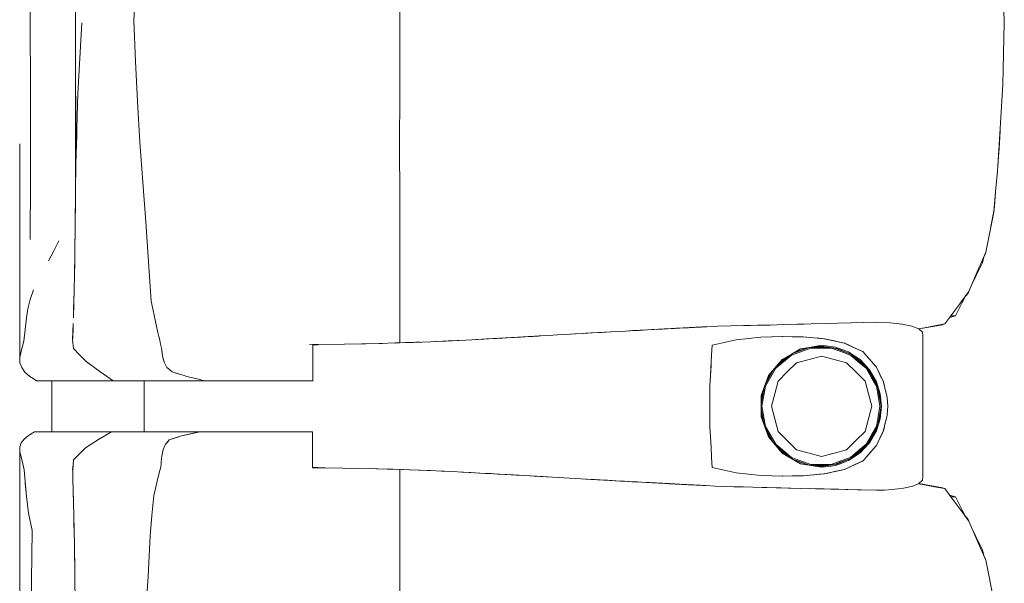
# Model space of a CAD drawing. Header units: millimetres. Extents: x -261 to 187, y -214 to 106.
# Tile 755 of 1056: x -204.843 to -204.071, y 9.081 to 9.523. Entities that reach past the tile are written whole.
import ezdxf

# ---------------------------------------------------------------- set-up
doc = ezdxf.new("R2010")
doc.units = ezdxf.units.MM
doc.header["$LTSCALE"] = 0.005
doc.header["$MEASUREMENT"] = 0
doc.layers.add('IFC-Elemento de mobília-Contorno', color=9, linetype='Continuous', lineweight=5)
doc.layers.add('IFC-Laje-Contorno', color=9, linetype='Continuous', lineweight=5)

msp = doc.modelspace()

# ---------------------------------------------------------------- linework, layer by layer
at = {"layer": 'IFC-Elemento de mobília-Contorno', "lineweight": 5}
for p, q in [((-204.79909, 9.38292), (-204.79909, 9.64403)), ((-204.07227, 9.56855), (-204.071, 9.5202)), ((-204.75337, 9.52186), (-204.75157, 9.55533)), ((-204.83452, 9.53845), (-204.83432, 9.45031)), ((-204.54496, 9.53842), (-204.54495, 9.50634)), ((-204.79565, 9.49238), (-204.79417, 9.52003)), ((-204.75337, 9.52186), (-204.752, 9.49001)), ((-204.07227, 9.47185), (-204.071, 9.5202)), ((-204.54495, 9.46887), (-204.54495, 9.50634)), ((-204.79712, 9.46473), (-204.79565, 9.49238)), ((-204.752, 9.49001), (-204.75057, 9.45849)), ((-204.07415, 9.43731), (-204.07227, 9.47185)), ((-204.79795, 9.43722), (-204.79712, 9.46473)), ((-204.54499, 9.41979), (-204.54495, 9.46887)), ((-204.79878, 9.40971), (-204.79878, 9.46257)), ((-204.75057, 9.45849), (-204.74859, 9.42662)), ((-204.83432, 9.45031), (-204.8343, 9.39704)), ((-204.79878, 9.40971), (-204.7981, 9.43243)), ((-204.7981, 9.43243), (-204.79795, 9.43722)), ((-204.07522, 9.42056), (-204.07415, 9.43731)), ((-204.07509, 9.42168), (-204.07415, 9.43731)), ((-204.07509, 9.42168), (-204.07428, 9.43512)), ((-204.07428, 9.43512), (-204.07422, 9.43612)), ((-204.84281, 9.42534), (-204.84273, 9.25772)), ((-204.74859, 9.42662), (-204.7464, 9.3951)), ((-204.54499, 9.41979), (-204.54495, 9.38777)), ((-204.07629, 9.4038), (-204.07522, 9.42056)), ((-204.07626, 9.40422), (-204.07533, 9.41868)), ((-204.07537, 9.41828), (-204.07509, 9.42168)), ((-204.79903, 9.38824), (-204.79878, 9.40971)), ((-204.07781, 9.38774), (-204.07629, 9.4038)), ((-204.07627, 9.4041), (-204.07626, 9.40422)), ((-204.07627, 9.4041), (-204.07626, 9.40422)), ((-204.07627, 9.4041), (-204.07626, 9.40422)), ((-204.83472, 9.35024), (-204.8343, 9.39704)), ((-204.7464, 9.3951), (-204.74399, 9.3642)), ((-204.79909, 9.38303), (-204.79903, 9.38824)), ((-204.54496, 9.35331), (-204.54495, 9.38777)), ((-204.07934, 9.37167), (-204.07781, 9.38774)), ((-204.07874, 9.37653), (-204.07781, 9.38774)), ((-204.79929, 9.36685), (-204.79909, 9.38292)), ((-204.7993, 9.3662), (-204.79918, 9.37599)), ((-204.08245, 9.35598), (-204.07934, 9.37167)), ((-204.08103, 9.3631), (-204.07942, 9.37108)), ((-204.07942, 9.37108), (-204.07935, 9.37161)), ((-204.07934, 9.37167), (-204.07874, 9.37653)), ((-204.79942, 9.3566), (-204.79929, 9.36685)), ((-204.79939, 9.35918), (-204.7993, 9.3662)), ((-204.74399, 9.3642), (-204.74173, 9.3327)), ((-204.08152, 9.36064), (-204.08103, 9.3631)), ((-204.08151, 9.36074), (-204.08103, 9.3631)), ((-204.79957, 9.34479), (-204.79942, 9.3566)), ((-204.79956, 9.34508), (-204.79944, 9.35503)), ((-204.084, 9.34814), (-204.08245, 9.35598)), ((-204.81613, 9.3414), (-204.81214, 9.34926)), ((-204.54496, 9.35331), (-204.54495, 9.3114)), ((-204.08556, 9.3403), (-204.084, 9.34814)), ((-204.82012, 9.33354), (-204.81613, 9.3414)), ((-204.79973, 9.33299), (-204.79957, 9.34479)), ((-204.79964, 9.33986), (-204.79956, 9.34508)), ((-204.08887, 9.3326), (-204.08556, 9.3403)), ((-204.08728, 9.33593), (-204.08586, 9.33918)), ((-204.08586, 9.33918), (-204.0857, 9.33996)), ((-204.79991, 9.32208), (-204.79973, 9.33299)), ((-204.74173, 9.3327), (-204.7408, 9.31738)), ((-204.09218, 9.3249), (-204.08887, 9.3326)), ((-204.09074, 9.32684), (-204.08811, 9.33202)), ((-204.08811, 9.33202), (-204.08714, 9.33661)), ((-204.79996, 9.31882), (-204.79986, 9.32421)), ((-204.79986, 9.32421), (-204.79977, 9.33043)), ((-204.09879, 9.30952), (-204.09218, 9.3249)), ((-204.09548, 9.31721), (-204.09218, 9.3249)), ((-204.09338, 9.32166), (-204.09074, 9.32684)), ((-204.80009, 9.31116), (-204.79991, 9.32208)), ((-204.7408, 9.31738), (-204.73986, 9.30205)), ((-204.09564, 9.31685), (-204.09338, 9.32166)), ((-204.09547, 9.31724), (-204.09338, 9.32166)), ((-204.83449, 9.30329), (-204.83199, 9.31078)), ((-204.80039, 9.30002), (-204.80009, 9.31116)), ((-204.80026, 9.30352), (-204.80016, 9.30853)), ((-204.54495, 9.26932), (-204.54495, 9.3114)), ((-204.1059, 9.30001), (-204.09879, 9.30952)), ((-204.10144, 9.30581), (-204.09939, 9.30836)), ((-204.09939, 9.30836), (-204.09901, 9.30923)), ((-204.83636, 9.29597), (-204.83449, 9.30329)), ((-204.80054, 9.29483), (-204.80026, 9.30352)), ((-204.73986, 9.30205), (-204.73853, 9.29589)), ((-204.10656, 9.29574), (-204.10393, 9.30092)), ((-204.1059, 9.30001), (-204.10353, 9.30318)), ((-204.10393, 9.30092), (-204.10118, 9.30633)), ((-204.10393, 9.30092), (-204.10118, 9.30633)), ((-204.10393, 9.30092), (-204.10129, 9.3061)), ((-204.10354, 9.30317), (-204.10353, 9.30318)), ((-204.10129, 9.3061), (-204.10117, 9.30633)), ((-204.83754, 9.28886), (-204.83636, 9.29597)), ((-204.8007, 9.28887), (-204.80039, 9.30002)), ((-204.73853, 9.29589), (-204.7372, 9.28972)), ((-204.11301, 9.29051), (-204.10827, 9.29684)), ((-204.1092, 9.29056), (-204.10656, 9.29574)), ((-204.10827, 9.29684), (-204.1059, 9.30001)), ((-204.83857, 9.27977), (-204.83754, 9.28886)), ((-204.7372, 9.28972), (-204.73453, 9.27739)), ((-204.20159, 9.28472), (-204.17122, 9.2854)), ((-204.19146, 9.28495), (-204.17122, 9.2854)), ((-204.19146, 9.28495), (-204.18134, 9.28518)), ((-204.18134, 9.28518), (-204.17122, 9.2854)), ((-204.17122, 9.2854), (-204.1604, 9.28504)), ((-204.11775, 9.28417), (-204.11301, 9.29051)), ((-204.11398, 9.28921), (-204.1092, 9.29056)), ((-204.11301, 9.29051), (-204.1092, 9.29056)), ((-204.8396, 9.27067), (-204.83857, 9.27977)), ((-204.80131, 9.27165), (-204.80109, 9.27813)), ((-204.8013, 9.27289), (-204.801, 9.28088)), ((-204.80109, 9.27813), (-204.80087, 9.28461)), ((-204.801, 9.28088), (-204.80094, 9.2824)), ((-204.73453, 9.27739), (-204.7338, 9.27435)), ((-204.39492, 9.27705), (-204.38678, 9.27751)), ((-204.3942, 9.27709), (-204.38422, 9.27765)), ((-204.3942, 9.27709), (-204.38755, 9.27747)), ((-204.38755, 9.27747), (-204.38422, 9.27765)), ((-204.38678, 9.27751), (-204.38006, 9.27788)), ((-204.38678, 9.27751), (-204.38422, 9.27765)), ((-204.38678, 9.27751), (-204.38498, 9.27761)), ((-204.38422, 9.27765), (-204.37424, 9.27821)), ((-204.37424, 9.27821), (-204.36759, 9.27858)), ((-204.36759, 9.27858), (-204.3642, 9.27877)), ((-204.36515, 9.27871), (-204.36439, 9.27876)), ((-204.36439, 9.27876), (-204.36236, 9.27887)), ((-204.3642, 9.27877), (-204.36082, 9.27895)), ((-204.3642, 9.27877), (-204.36236, 9.27887)), ((-204.36236, 9.27887), (-204.36028, 9.27898)), ((-204.36082, 9.27895), (-204.3405, 9.28005)), ((-204.36082, 9.27895), (-204.35066, 9.2795)), ((-204.36082, 9.27895), (-204.35235, 9.27941)), ((-204.36082, 9.27895), (-204.35743, 9.27913)), ((-204.36028, 9.27898), (-204.35822, 9.27909)), ((-204.35743, 9.27913), (-204.35235, 9.27941)), ((-204.35743, 9.27913), (-204.35404, 9.27932)), ((-204.35743, 9.27913), (-204.35574, 9.27923)), ((-204.35574, 9.27923), (-204.35404, 9.27932)), ((-204.35574, 9.27923), (-204.35444, 9.2793)), ((-204.35404, 9.27932), (-204.35235, 9.27941)), ((-204.35066, 9.2795), (-204.3405, 9.28005)), ((-204.35066, 9.2795), (-204.34727, 9.27969)), ((-204.34727, 9.27969), (-204.3405, 9.28005)), ((-204.34389, 9.27987), (-204.3405, 9.28005)), ((-204.34389, 9.27987), (-204.34219, 9.27996)), ((-204.34219, 9.27996), (-204.3405, 9.28005)), ((-204.3405, 9.28005), (-204.32268, 9.281)), ((-204.3405, 9.28005), (-204.33762, 9.2802)), ((-204.3405, 9.28005), (-204.33913, 9.28013)), ((-204.33913, 9.28013), (-204.33776, 9.2802)), ((-204.33913, 9.28013), (-204.33886, 9.28014)), ((-204.33776, 9.2802), (-204.33502, 9.28034)), ((-204.33238, 9.28048), (-204.33229, 9.28049)), ((-204.33227, 9.28049), (-204.32953, 9.28063)), ((-204.33227, 9.28049), (-204.3309, 9.28056)), ((-204.3309, 9.28056), (-204.32953, 9.28063)), ((-204.33068, 9.28057), (-204.32918, 9.28066)), ((-204.32953, 9.28063), (-204.32816, 9.2807)), ((-204.32918, 9.28066), (-204.32713, 9.28076)), ((-204.32918, 9.28066), (-204.32814, 9.28071)), ((-204.32816, 9.2807), (-204.32542, 9.28085)), ((-204.32814, 9.28071), (-204.32713, 9.28076)), ((-204.32268, 9.281), (-204.31856, 9.28121)), ((-204.32268, 9.281), (-204.32199, 9.28103)), ((-204.32199, 9.28103), (-204.32131, 9.28107)), ((-204.31993, 9.28114), (-204.31856, 9.28121)), ((-204.31993, 9.28114), (-204.31925, 9.28118)), ((-204.31925, 9.28118), (-204.31856, 9.28121)), ((-204.31856, 9.28121), (-204.31766, 9.28126)), ((-204.31766, 9.28126), (-204.31586, 9.28136)), ((-204.31676, 9.28131), (-204.31316, 9.28149)), ((-204.31676, 9.28131), (-204.31496, 9.2814)), ((-204.31586, 9.28136), (-204.31406, 9.28145)), ((-204.31496, 9.2814), (-204.31316, 9.28149)), ((-204.31406, 9.28145), (-204.31316, 9.28149)), ((-204.31316, 9.28149), (-204.30705, 9.28181)), ((-204.31316, 9.28149), (-204.31181, 9.28156)), ((-204.31316, 9.28149), (-204.31226, 9.28154)), ((-204.31226, 9.28154), (-204.31136, 9.28159)), ((-204.31181, 9.28156), (-204.31046, 9.28163)), ((-204.31136, 9.28159), (-204.30866, 9.28172)), ((-204.31136, 9.28159), (-204.30994, 9.28166)), ((-204.31046, 9.28163), (-204.30705, 9.28181)), ((-204.31046, 9.28163), (-204.30956, 9.28168)), ((-204.31046, 9.28163), (-204.31, 9.28165)), ((-204.31002, 9.28165), (-204.30866, 9.28172)), ((-204.30956, 9.28168), (-204.30705, 9.28181)), ((-204.30956, 9.28168), (-204.30866, 9.28172)), ((-204.30956, 9.28168), (-204.30911, 9.2817)), ((-204.30866, 9.28172), (-204.30705, 9.28181)), ((-204.30866, 9.28172), (-204.30821, 9.28175)), ((-204.30821, 9.28175), (-204.30731, 9.2818)), ((-204.30731, 9.2818), (-204.30641, 9.28184)), ((-204.30705, 9.28181), (-204.30596, 9.28186)), ((-204.30705, 9.28181), (-204.30686, 9.28181)), ((-204.30596, 9.28186), (-204.30551, 9.28189)), ((-204.30551, 9.28189), (-204.30461, 9.28193)), ((-204.30551, 9.28189), (-204.30506, 9.28191)), ((-204.30523, 9.2819), (-204.30461, 9.28193)), ((-204.30461, 9.28193), (-204.30416, 9.28196)), ((-204.30416, 9.28196), (-204.29554, 9.2824)), ((-204.29554, 9.2824), (-204.28532, 9.28263)), ((-204.28532, 9.28263), (-204.27509, 9.28285)), ((-204.27509, 9.28285), (-204.25464, 9.2833)), ((-204.27509, 9.28285), (-204.25975, 9.28319)), ((-204.27509, 9.28285), (-204.26998, 9.28296)), ((-204.26998, 9.28296), (-204.26486, 9.28308)), ((-204.26486, 9.28308), (-204.25975, 9.28319)), ((-204.25975, 9.28319), (-204.25464, 9.2833)), ((-204.25464, 9.2833), (-204.2439, 9.2836)), ((-204.2439, 9.2836), (-204.22781, 9.28405)), ((-204.23854, 9.28375), (-204.22781, 9.28405)), ((-204.23854, 9.28375), (-204.23317, 9.2839)), ((-204.23317, 9.2839), (-204.22244, 9.2842)), ((-204.22244, 9.2842), (-204.21171, 9.28449)), ((-204.21171, 9.28449), (-204.20159, 9.28472)), ((-204.1604, 9.28504), (-204.15097, 9.28407)), ((-204.15097, 9.28407), (-204.14342, 9.28247)), ((-204.14342, 9.28247), (-204.13809, 9.28029)), ((-204.13809, 9.28029), (-204.13518, 9.27771)), ((-204.13808, 9.28028), (-204.13345, 9.28117)), ((-204.138, 9.28021), (-204.13498, 9.28075)), ((-204.13518, 9.27771), (-204.13479, 9.27495)), ((-204.13498, 9.28075), (-204.11932, 9.28354)), ((-204.13498, 9.28075), (-204.12715, 9.28215)), ((-204.13345, 9.28117), (-204.1256, 9.28267)), ((-204.12715, 9.28215), (-204.11932, 9.28354)), ((-204.1256, 9.28267), (-204.11775, 9.28417)), ((-204.11932, 9.28354), (-204.11902, 9.28393)), ((-204.11932, 9.28354), (-204.119, 9.28393)), ((-204.11932, 9.28354), (-204.119, 9.28393)), ((-204.84064, 9.26673), (-204.8396, 9.27067)), ((-204.80131, 9.27165), (-204.80074, 9.26493)), ((-204.8013, 9.27289), (-204.80128, 9.27261)), ((-204.7338, 9.27435), (-204.73306, 9.27132)), ((-204.73306, 9.27132), (-204.73233, 9.26829)), ((-204.54033, 9.26947), (-204.53253, 9.26973)), ((-204.53411, 9.26963), (-204.52054, 9.2702)), ((-204.53253, 9.26973), (-204.52876, 9.26985)), ((-204.52054, 9.2702), (-204.50698, 9.27078)), ((-204.51657, 9.27037), (-204.4983, 9.27123)), ((-204.51657, 9.27037), (-204.50874, 9.27074)), ((-204.50874, 9.27074), (-204.4983, 9.27123)), ((-204.50698, 9.27078), (-204.493, 9.27151)), ((-204.493, 9.27151), (-204.47903, 9.27223)), ((-204.48485, 9.27193), (-204.47675, 9.27238)), ((-204.47903, 9.27223), (-204.47177, 9.27264)), ((-204.47675, 9.27238), (-204.46875, 9.27282)), ((-204.47177, 9.27264), (-204.44999, 9.27388)), ((-204.47177, 9.27264), (-204.45725, 9.27346)), ((-204.47177, 9.27264), (-204.46451, 9.27305)), ((-204.46875, 9.27282), (-204.46448, 9.27305)), ((-204.46451, 9.27305), (-204.45725, 9.27346)), ((-204.45725, 9.27346), (-204.44999, 9.27388)), ((-204.45716, 9.27347), (-204.45252, 9.27373)), ((-204.45478, 9.27361), (-204.4307, 9.275)), ((-204.45252, 9.27373), (-204.44428, 9.27421)), ((-204.44999, 9.27388), (-204.44282, 9.2743)), ((-204.44428, 9.27421), (-204.4407, 9.27442)), ((-204.44282, 9.2743), (-204.43565, 9.27471)), ((-204.44282, 9.2743), (-204.43604, 9.27469)), ((-204.43565, 9.27471), (-204.42849, 9.27513)), ((-204.42849, 9.27513), (-204.42132, 9.27554)), ((-204.42132, 9.27554), (-204.41454, 9.27593)), ((-204.41454, 9.27593), (-204.40776, 9.27632)), ((-204.41454, 9.27593), (-204.41136, 9.27611)), ((-204.41142, 9.27611), (-204.40725, 9.27635)), ((-204.41142, 9.27611), (-204.41136, 9.27611)), ((-204.41137, 9.27611), (-204.41136, 9.27611)), ((-204.40776, 9.27632), (-204.40098, 9.27671)), ((-204.40725, 9.27635), (-204.40706, 9.27636)), ((-204.40098, 9.27671), (-204.3942, 9.27709)), ((-204.40098, 9.27671), (-204.39903, 9.27682)), ((-204.39903, 9.27682), (-204.39492, 9.27705)), ((-204.29993, 9.26762), (-204.28111, 9.27169)), ((-204.29993, 9.26762), (-204.29052, 9.26965)), ((-204.29052, 9.26965), (-204.28111, 9.27169)), ((-204.28111, 9.27169), (-204.26181, 9.27374)), ((-204.28111, 9.27169), (-204.27146, 9.27272)), ((-204.27146, 9.27272), (-204.26181, 9.27374)), ((-204.26181, 9.27374), (-204.24472, 9.27429)), ((-204.26181, 9.27374), (-204.2534, 9.27402)), ((-204.2534, 9.27402), (-204.24499, 9.27429)), ((-204.24503, 9.27429), (-204.23693, 9.27415)), ((-204.24499, 9.27429), (-204.24493, 9.27428)), ((-204.24472, 9.27429), (-204.22879, 9.27402)), ((-204.23693, 9.27415), (-204.22887, 9.27402)), ((-204.22887, 9.27402), (-204.22058, 9.27328)), ((-204.22879, 9.27402), (-204.22041, 9.27326)), ((-204.22058, 9.27328), (-204.21229, 9.27254)), ((-204.22041, 9.27326), (-204.21622, 9.27288)), ((-204.21622, 9.27288), (-204.21203, 9.27251)), ((-204.2126, 9.27257), (-204.21223, 9.27252)), ((-204.21229, 9.27254), (-204.19631, 9.26915)), ((-204.21203, 9.27251), (-204.20806, 9.27165)), ((-204.20806, 9.27165), (-204.20405, 9.27079)), ((-204.20409, 9.2708), (-204.20012, 9.26995)), ((-204.20012, 9.26995), (-204.19615, 9.2691)), ((-204.13482, 9.16436), (-204.13479, 9.27495)), ((-204.84273, 9.25772), (-204.84168, 9.2628)), ((-204.84168, 9.2628), (-204.84064, 9.26673)), ((-204.80074, 9.26493), (-204.79569, 9.2598)), ((-204.73233, 9.26829), (-204.7316, 9.26526)), ((-204.7316, 9.26526), (-204.73143, 9.26376)), ((-204.73143, 9.26376), (-204.73093, 9.25928)), ((-204.73143, 9.26376), (-204.7311, 9.26077)), ((-204.61559, 9.26791), (-204.58815, 9.26832)), ((-204.61314, 9.26772), (-204.61096, 9.26772)), ((-204.61314, 9.25291), (-204.61314, 9.26772)), ((-204.61096, 9.26772), (-204.60897, 9.26772)), ((-204.58827, 9.26831), (-204.57463, 9.26857)), ((-204.58349, 9.26841), (-204.57153, 9.26865)), ((-204.57463, 9.26857), (-204.5611, 9.26883)), ((-204.57153, 9.26865), (-204.55856, 9.2689)), ((-204.5611, 9.26883), (-204.54761, 9.26923)), ((-204.54909, 9.26918), (-204.54033, 9.26947)), ((-204.54843, 9.2692), (-204.54814, 9.26921)), ((-204.54814, 9.26921), (-204.54033, 9.26947)), ((-204.54761, 9.26923), (-204.53411, 9.26963)), ((-204.3004, 9.25962), (-204.29993, 9.26762)), ((-204.23788, 9.2605), (-204.23065, 9.26463)), ((-204.23782, 9.25972), (-204.22273, 9.2652)), ((-204.23745, 9.26073), (-204.22389, 9.26565)), ((-204.2358, 9.26168), (-204.22562, 9.26546)), ((-204.23065, 9.26463), (-204.22245, 9.26601)), ((-204.22562, 9.26546), (-204.21426, 9.26673)), ((-204.22273, 9.2652), (-204.20671, 9.2652)), ((-204.22245, 9.26601), (-204.21426, 9.26739)), ((-204.22064, 9.26601), (-204.20918, 9.26601)), ((-204.21426, 9.26739), (-204.20882, 9.26671)), ((-204.21426, 9.26673), (-204.20216, 9.26502)), ((-204.20882, 9.26671), (-204.20339, 9.26602)), ((-204.20671, 9.2652), (-204.19917, 9.26246)), ((-204.20491, 9.2654), (-204.1989, 9.26322)), ((-204.20339, 9.26602), (-204.19826, 9.26412)), ((-204.20216, 9.26502), (-204.19091, 9.26026)), ((-204.19917, 9.26246), (-204.19164, 9.25972)), ((-204.1989, 9.26322), (-204.19198, 9.26071)), ((-204.19826, 9.26412), (-204.19314, 9.26221)), ((-204.19661, 9.26921), (-204.19615, 9.2691)), ((-204.19631, 9.26915), (-204.18909, 9.26581)), ((-204.19615, 9.2691), (-204.19251, 9.26739)), ((-204.19314, 9.26221), (-204.1886, 9.25917)), ((-204.19251, 9.26739), (-204.18886, 9.26568)), ((-204.18909, 9.26581), (-204.18187, 9.26247)), ((-204.18886, 9.26568), (-204.18158, 9.26226)), ((-204.18223, 9.26263), (-204.18158, 9.26226)), ((-204.18187, 9.26247), (-204.17921, 9.25941)), ((-204.18158, 9.26226), (-204.17899, 9.25926)), ((-204.84273, 9.25772), (-204.84259, 9.25361)), ((-204.79569, 9.2598), (-204.79064, 9.25467)), ((-204.79064, 9.25467), (-204.7801, 9.24683)), ((-204.7311, 9.26077), (-204.73093, 9.25928)), ((-204.73093, 9.25928), (-204.73059, 9.25802)), ((-204.73059, 9.25802), (-204.72991, 9.25551)), ((-204.73059, 9.25802), (-204.73025, 9.25677)), ((-204.73025, 9.25677), (-204.72957, 9.25425)), ((-204.72991, 9.25551), (-204.72957, 9.25425)), ((-204.72957, 9.25425), (-204.72908, 9.25323)), ((-204.30132, 9.24364), (-204.3004, 9.25962)), ((-204.25587, 9.24363), (-204.24512, 9.25637)), ((-204.2534, 9.24654), (-204.24578, 9.25506)), ((-204.25013, 9.24942), (-204.23782, 9.25972)), ((-204.24906, 9.25139), (-204.23985, 9.25909)), ((-204.24578, 9.25506), (-204.23731, 9.26082)), ((-204.24512, 9.25637), (-204.23788, 9.2605)), ((-204.23393, 9.2537), (-204.22409, 9.25634)), ((-204.22409, 9.25634), (-204.21426, 9.25897)), ((-204.21426, 9.25897), (-204.20442, 9.25634)), ((-204.20442, 9.25634), (-204.19458, 9.2537)), ((-204.19164, 9.25972), (-204.18548, 9.25456)), ((-204.19112, 9.26035), (-204.18496, 9.25519)), ((-204.19091, 9.26026), (-204.18126, 9.25276)), ((-204.1886, 9.25917), (-204.18405, 9.25615)), ((-204.18548, 9.25456), (-204.17932, 9.2494)), ((-204.18496, 9.25519), (-204.17986, 9.25092)), ((-204.18405, 9.25615), (-204.17661, 9.24818)), ((-204.17921, 9.25941), (-204.17122, 9.25026)), ((-204.17899, 9.25926), (-204.1764, 9.25626)), ((-204.1764, 9.25626), (-204.17381, 9.25326)), ((-204.84259, 9.25361), (-204.84121, 9.24989)), ((-204.84121, 9.24989), (-204.83872, 9.24634)), ((-204.7801, 9.24683), (-204.7696, 9.23966)), ((-204.72908, 9.25323), (-204.72859, 9.2522)), ((-204.72908, 9.25323), (-204.7281, 9.25117)), ((-204.7281, 9.25117), (-204.72761, 9.25014)), ((-204.72761, 9.25014), (-204.7265, 9.24924)), ((-204.7265, 9.24924), (-204.7254, 9.24835)), ((-204.7254, 9.24835), (-204.72318, 9.24655)), ((-204.72318, 9.24655), (-204.72033, 9.24567)), ((-204.72318, 9.24655), (-204.71748, 9.2448)), ((-204.61314, 9.23966), (-204.61314, 9.25291)), ((-204.30179, 9.23564), (-204.30086, 9.25163)), ((-204.30132, 9.24364), (-204.30086, 9.25163)), ((-204.25831, 9.23694), (-204.25156, 9.24859)), ((-204.2582, 9.23549), (-204.25013, 9.24942)), ((-204.25794, 9.23795), (-204.25338, 9.24658)), ((-204.24833, 9.2393), (-204.24113, 9.2465)), ((-204.24113, 9.2465), (-204.23393, 9.2537)), ((-204.19458, 9.2537), (-204.18738, 9.2465)), ((-204.18738, 9.2465), (-204.18018, 9.2393)), ((-204.18126, 9.25276), (-204.17387, 9.24304)), ((-204.17932, 9.2494), (-204.17529, 9.24244)), ((-204.17734, 9.2476), (-204.17459, 9.24285)), ((-204.17661, 9.24818), (-204.17122, 9.23878)), ((-204.17381, 9.25326), (-204.17122, 9.25026)), ((-204.17122, 9.25026), (-204.16991, 9.24757)), ((-204.17122, 9.25026), (-204.16986, 9.24743)), ((-204.17122, 9.25026), (-204.16851, 9.24461)), ((-204.16991, 9.24757), (-204.16861, 9.24487)), ((-204.16986, 9.24743), (-204.16851, 9.24461)), ((-204.83872, 9.24634), (-204.83489, 9.24294)), ((-204.83489, 9.24294), (-204.83223, 9.2413)), ((-204.83223, 9.2413), (-204.82957, 9.23966)), ((-204.82957, 9.23966), (-204.7696, 9.23966)), ((-204.7696, 9.23966), (-204.72832, 9.23966)), ((-204.74537, 9.19959), (-204.74537, 9.23966)), ((-204.72832, 9.23966), (-204.69826, 9.23966)), ((-204.72033, 9.24567), (-204.71748, 9.2448)), ((-204.71748, 9.2448), (-204.71463, 9.24392)), ((-204.71463, 9.24392), (-204.71178, 9.24304)), ((-204.71178, 9.24304), (-204.70164, 9.24051)), ((-204.71178, 9.24304), (-204.70502, 9.24135)), ((-204.71178, 9.24304), (-204.7084, 9.24219)), ((-204.70164, 9.24051), (-204.69826, 9.23966)), ((-204.69826, 9.23966), (-204.69628, 9.23966)), ((-204.69628, 9.23966), (-204.69433, 9.23966)), ((-204.69433, 9.23966), (-204.6924, 9.23966)), ((-204.6924, 9.23966), (-204.69047, 9.23966)), ((-204.69047, 9.23966), (-204.68856, 9.23966)), ((-204.68856, 9.23966), (-204.68664, 9.23966)), ((-204.68664, 9.23966), (-204.68471, 9.23966)), ((-204.68471, 9.23966), (-204.68276, 9.23966)), ((-204.68276, 9.23966), (-204.68078, 9.23966)), ((-204.68078, 9.23966), (-204.67876, 9.23966)), ((-204.67876, 9.23966), (-204.67671, 9.23966)), ((-204.67671, 9.23966), (-204.6746, 9.23966)), ((-204.6746, 9.23966), (-204.67245, 9.23966)), ((-204.67245, 9.23966), (-204.67026, 9.23966)), ((-204.67026, 9.23966), (-204.66806, 9.23966)), ((-204.66806, 9.23966), (-204.66588, 9.23966)), ((-204.66588, 9.23966), (-204.66372, 9.23966)), ((-204.66372, 9.23966), (-204.66162, 9.23966)), ((-204.66162, 9.23966), (-204.65959, 9.23966)), ((-204.65959, 9.23966), (-204.65765, 9.23966)), ((-204.65765, 9.23966), (-204.65582, 9.23966)), ((-204.65582, 9.23966), (-204.65409, 9.23966)), ((-204.65409, 9.23966), (-204.65243, 9.23966)), ((-204.65243, 9.23966), (-204.6508, 9.23966)), ((-204.6508, 9.23966), (-204.64918, 9.23966)), ((-204.64918, 9.23966), (-204.64753, 9.23966)), ((-204.64753, 9.23966), (-204.64581, 9.23966)), ((-204.64581, 9.23966), (-204.644, 9.23966)), ((-204.644, 9.23966), (-204.64205, 9.23966)), ((-204.64205, 9.23966), (-204.63998, 9.23966)), ((-204.63998, 9.23966), (-204.6378, 9.23966)), ((-204.6378, 9.23966), (-204.63551, 9.23966)), ((-204.63551, 9.23966), (-204.63313, 9.23966)), ((-204.63313, 9.23966), (-204.63068, 9.23966)), ((-204.63068, 9.23966), (-204.62817, 9.23966)), ((-204.62817, 9.23966), (-204.62562, 9.23966)), ((-204.62562, 9.23966), (-204.62303, 9.23966)), ((-204.62303, 9.23966), (-204.62045, 9.23966)), ((-204.62045, 9.23966), (-204.61792, 9.23966)), ((-204.61792, 9.23966), (-204.61547, 9.23966)), ((-204.61547, 9.23966), (-204.61314, 9.23966)), ((-204.30179, 9.23564), (-204.30132, 9.24364)), ((-204.26159, 9.22796), (-204.25587, 9.24363)), ((-204.25097, 9.22946), (-204.24833, 9.2393)), ((-204.18018, 9.2393), (-204.17754, 9.22946)), ((-204.17529, 9.24244), (-204.17126, 9.23549)), ((-204.17459, 9.24285), (-204.17183, 9.23807)), ((-204.17387, 9.24304), (-204.16922, 9.23174)), ((-204.17122, 9.23878), (-204.16828, 9.22942)), ((-204.16861, 9.24487), (-204.1673, 9.24218)), ((-204.16851, 9.24461), (-204.16581, 9.23896)), ((-204.16851, 9.24461), (-204.16716, 9.24178)), ((-204.1673, 9.24218), (-204.166, 9.23949)), ((-204.166, 9.23949), (-204.16362, 9.22976)), ((-204.16581, 9.23896), (-204.16432, 9.23274)), ((-204.30179, 9.21962), (-204.30179, 9.23564)), ((-204.2615, 9.22157), (-204.25922, 9.23444)), ((-204.2615, 9.22534), (-204.25927, 9.23431)), ((-204.261, 9.21963), (-204.2582, 9.23549)), ((-204.17126, 9.23549), (-204.16986, 9.22756)), ((-204.1702, 9.23413), (-204.16907, 9.2277)), ((-204.16922, 9.23174), (-204.16764, 9.21963)), ((-204.16458, 9.2337), (-204.16432, 9.23274)), ((-204.16441, 9.233), (-204.16441, 9.23297)), ((-204.16441, 9.233), (-204.16362, 9.22976)), ((-204.16438, 9.23297), (-204.16389, 9.23091)), ((-204.16432, 9.23274), (-204.16283, 9.22651)), ((-204.30179, 9.21162), (-204.30179, 9.22763)), ((-204.26159, 9.22796), (-204.26159, 9.21128)), ((-204.2615, 9.21391), (-204.2615, 9.22534)), ((-204.25361, 9.21963), (-204.25097, 9.22946)), ((-204.17754, 9.22946), (-204.17491, 9.21963)), ((-204.16986, 9.22756), (-204.16846, 9.21963)), ((-204.16907, 9.2277), (-204.16764, 9.21963)), ((-204.16828, 9.22942), (-204.16729, 9.21962)), ((-204.16389, 9.23091), (-204.16283, 9.22651)), ((-204.16362, 9.22976), (-204.16283, 9.22651)), ((-204.16283, 9.22651), (-204.16226, 9.21962)), ((-204.30179, 9.20361), (-204.30179, 9.21962)), ((-204.2615, 9.21768), (-204.25922, 9.20479)), ((-204.261, 9.21963), (-204.2582, 9.20376)), ((-204.25361, 9.21963), (-204.25097, 9.20979)), ((-204.17754, 9.20979), (-204.17491, 9.21963)), ((-204.16986, 9.2117), (-204.16846, 9.21963)), ((-204.16922, 9.20751), (-204.16764, 9.21963)), ((-204.16869, 9.21365), (-204.16764, 9.21963)), ((-204.16828, 9.20982), (-204.16729, 9.21962)), ((-204.16283, 9.21274), (-204.16226, 9.21962)), ((-204.26159, 9.21128), (-204.25586, 9.19562)), ((-204.2615, 9.21391), (-204.25927, 9.20493)), ((-204.25097, 9.20979), (-204.24833, 9.19995)), ((-204.18018, 9.19995), (-204.17754, 9.20979)), ((-204.17126, 9.20377), (-204.16986, 9.2117)), ((-204.17122, 9.20047), (-204.16828, 9.20982)), ((-204.1702, 9.20513), (-204.16869, 9.21365)), ((-204.166, 9.19976), (-204.16362, 9.20949)), ((-204.16441, 9.20625), (-204.16362, 9.20949)), ((-204.16438, 9.20629), (-204.16389, 9.20834)), ((-204.16432, 9.20652), (-204.16283, 9.21274)), ((-204.16389, 9.20834), (-204.16283, 9.21274)), ((-204.16362, 9.20949), (-204.16283, 9.21274)), ((-204.30179, 9.20361), (-204.30132, 9.19562)), ((-204.25831, 9.20231), (-204.25156, 9.19066)), ((-204.2582, 9.20376), (-204.25013, 9.18983)), ((-204.25794, 9.2013), (-204.2534, 9.19271)), ((-204.17661, 9.19107), (-204.17122, 9.20047)), ((-204.17529, 9.19681), (-204.17126, 9.20377)), ((-204.17459, 9.1964), (-204.17182, 9.20118)), ((-204.17387, 9.19621), (-204.16922, 9.20751)), ((-204.16716, 9.19747), (-204.16581, 9.20029)), ((-204.16581, 9.20029), (-204.16432, 9.20652)), ((-204.16458, 9.20555), (-204.16432, 9.20652)), ((-204.16441, 9.20625), (-204.16441, 9.20628)), ((-204.84158, 9.19089), (-204.83939, 9.19393)), ((-204.83939, 9.19393), (-204.83599, 9.1968)), ((-204.83599, 9.1968), (-204.83113, 9.19959)), ((-204.83113, 9.19959), (-204.77087, 9.19959)), ((-204.79113, 9.18698), (-204.78098, 9.19365)), ((-204.78098, 9.19365), (-204.77087, 9.19959)), ((-204.77087, 9.19959), (-204.70172, 9.19959)), ((-204.75562, 9.19959), (-204.74537, 9.19959)), ((-204.72777, 9.19076), (-204.72553, 9.19341)), ((-204.72703, 9.19164), (-204.72628, 9.19253)), ((-204.72628, 9.19253), (-204.72553, 9.19341)), ((-204.72553, 9.19341), (-204.71675, 9.19626)), ((-204.72553, 9.19341), (-204.71895, 9.19555)), ((-204.71895, 9.19555), (-204.71675, 9.19626)), ((-204.71675, 9.19626), (-204.70172, 9.19959)), ((-204.71675, 9.19626), (-204.70924, 9.19792)), ((-204.70924, 9.19792), (-204.70172, 9.19959)), ((-204.70924, 9.19792), (-204.70548, 9.19876)), ((-204.70548, 9.19876), (-204.70172, 9.19959)), ((-204.70342, 9.19959), (-204.70041, 9.19959)), ((-204.70172, 9.19959), (-204.69974, 9.19959)), ((-204.70041, 9.19959), (-204.69759, 9.19959)), ((-204.69974, 9.19959), (-204.69777, 9.19959)), ((-204.69777, 9.19959), (-204.69581, 9.19959)), ((-204.69581, 9.19959), (-204.69388, 9.19959)), ((-204.69388, 9.19959), (-204.69196, 9.19959)), ((-204.69196, 9.19959), (-204.69005, 9.19959)), ((-204.69005, 9.19959), (-204.68815, 9.19959)), ((-204.68815, 9.19959), (-204.68624, 9.19959)), ((-204.68624, 9.19959), (-204.68432, 9.19959)), ((-204.68432, 9.19959), (-204.68238, 9.19959)), ((-204.68238, 9.19959), (-204.68041, 9.19959)), ((-204.68041, 9.19959), (-204.67841, 9.19959)), ((-204.67841, 9.19959), (-204.67636, 9.19959)), ((-204.67636, 9.19959), (-204.67426, 9.19959)), ((-204.67426, 9.19959), (-204.67211, 9.19959)), ((-204.67211, 9.19959), (-204.66994, 9.19959)), ((-204.66994, 9.19959), (-204.66776, 9.19959)), ((-204.66776, 9.19959), (-204.66559, 9.19959)), ((-204.66559, 9.19959), (-204.66346, 9.19959)), ((-204.66346, 9.19959), (-204.66138, 9.19959)), ((-204.66138, 9.19959), (-204.65937, 9.19959)), ((-204.65937, 9.19959), (-204.65745, 9.19959)), ((-204.65745, 9.19959), (-204.65565, 9.19959)), ((-204.65565, 9.19959), (-204.65394, 9.19959)), ((-204.65394, 9.19959), (-204.65229, 9.19959)), ((-204.65229, 9.19959), (-204.65068, 9.19959)), ((-204.65068, 9.19959), (-204.64907, 9.19959)), ((-204.64907, 9.19959), (-204.64743, 9.19959)), ((-204.64743, 9.19959), (-204.64572, 9.19959)), ((-204.64572, 9.19959), (-204.64391, 9.19959)), ((-204.64391, 9.19959), (-204.64198, 9.19959)), ((-204.64198, 9.19959), (-204.63992, 9.19959)), ((-204.63992, 9.19959), (-204.63775, 9.19959)), ((-204.63775, 9.19959), (-204.63547, 9.19959)), ((-204.63547, 9.19959), (-204.63311, 9.19959)), ((-204.63311, 9.19959), (-204.63068, 9.19959)), ((-204.63068, 9.19959), (-204.62819, 9.19959)), ((-204.62819, 9.19959), (-204.62565, 9.19959)), ((-204.62565, 9.19959), (-204.62309, 9.19959)), ((-204.62309, 9.19959), (-204.62053, 9.19959)), ((-204.62053, 9.19959), (-204.61801, 9.19959)), ((-204.61801, 9.19959), (-204.61557, 9.19959)), ((-204.61557, 9.19959), (-204.61325, 9.19959)), ((-204.61325, 9.18634), (-204.61325, 9.19959)), ((-204.30132, 9.19562), (-204.30086, 9.18762)), ((-204.25586, 9.19562), (-204.25048, 9.18925)), ((-204.2534, 9.19271), (-204.24578, 9.1842)), ((-204.24833, 9.19995), (-204.24113, 9.19275)), ((-204.24113, 9.19275), (-204.23393, 9.18555)), ((-204.19458, 9.18555), (-204.18738, 9.19275)), ((-204.18738, 9.19275), (-204.18018, 9.19995)), ((-204.18126, 9.18649), (-204.17387, 9.19621)), ((-204.17932, 9.18985), (-204.17529, 9.19681)), ((-204.17734, 9.19164), (-204.17459, 9.1964)), ((-204.16991, 9.19169), (-204.16861, 9.19438)), ((-204.16986, 9.19182), (-204.16851, 9.19465)), ((-204.16861, 9.19438), (-204.1673, 9.19707)), ((-204.16851, 9.19465), (-204.16716, 9.19747)), ((-204.1673, 9.19707), (-204.166, 9.19976)), ((-204.84283, 9.03414), (-204.84272, 9.18757)), ((-204.84272, 9.18757), (-204.84158, 9.19089)), ((-204.84272, 9.18757), (-204.84264, 9.18387)), ((-204.80074, 9.17773), (-204.79113, 9.18698)), ((-204.79594, 9.18236), (-204.79113, 9.18698)), ((-204.73081, 9.18313), (-204.73026, 9.18579)), ((-204.73026, 9.18579), (-204.72896, 9.18885)), ((-204.72896, 9.18885), (-204.72852, 9.18987)), ((-204.72852, 9.18987), (-204.72777, 9.19076)), ((-204.72777, 9.19076), (-204.72703, 9.19164)), ((-204.61325, 9.17154), (-204.61325, 9.18634)), ((-204.30086, 9.18762), (-204.3004, 9.17962)), ((-204.30086, 9.18762), (-204.30085, 9.18745)), ((-204.25048, 9.18925), (-204.2451, 9.18287)), ((-204.25013, 9.18983), (-204.23782, 9.17953)), ((-204.24906, 9.18786), (-204.23985, 9.18016)), ((-204.23393, 9.18555), (-204.22409, 9.18291)), ((-204.20442, 9.18291), (-204.19458, 9.18555)), ((-204.19091, 9.179), (-204.18126, 9.18649)), ((-204.18548, 9.18469), (-204.17932, 9.18985)), ((-204.18496, 9.18407), (-204.17986, 9.18834)), ((-204.18405, 9.18311), (-204.17661, 9.19107)), ((-204.17921, 9.17984), (-204.17388, 9.18594)), ((-204.1764, 9.18299), (-204.17381, 9.18599)), ((-204.17388, 9.18594), (-204.17122, 9.189)), ((-204.17381, 9.18599), (-204.17122, 9.189)), ((-204.17122, 9.189), (-204.16986, 9.19182)), ((-204.17122, 9.189), (-204.16991, 9.19169)), ((-204.84264, 9.18387), (-204.84143, 9.17902)), ((-204.84143, 9.17902), (-204.84037, 9.17444)), ((-204.80102, 9.17382), (-204.80074, 9.17773)), ((-204.80102, 9.17374), (-204.80074, 9.17773)), ((-204.80074, 9.17773), (-204.79594, 9.18236)), ((-204.7318, 9.17627), (-204.73158, 9.17837)), ((-204.73158, 9.17837), (-204.73136, 9.18047)), ((-204.73136, 9.18047), (-204.73081, 9.18313)), ((-204.3004, 9.17962), (-204.29993, 9.17163)), ((-204.24578, 9.1842), (-204.23728, 9.17841)), ((-204.2451, 9.18287), (-204.23064, 9.17462)), ((-204.23782, 9.17953), (-204.22273, 9.17406)), ((-204.23754, 9.17856), (-204.22389, 9.1736)), ((-204.23581, 9.17757), (-204.22562, 9.1738)), ((-204.22409, 9.18291), (-204.21426, 9.18028)), ((-204.21426, 9.18028), (-204.20442, 9.18291)), ((-204.20216, 9.17424), (-204.19091, 9.179)), ((-204.19917, 9.1768), (-204.19164, 9.17953)), ((-204.1989, 9.17603), (-204.19205, 9.17851)), ((-204.19826, 9.17514), (-204.19314, 9.17705)), ((-204.19314, 9.17705), (-204.1886, 9.18008)), ((-204.19164, 9.17953), (-204.18548, 9.18469)), ((-204.19111, 9.17891), (-204.18496, 9.18407)), ((-204.1886, 9.18008), (-204.18405, 9.18311)), ((-204.18158, 9.17699), (-204.17899, 9.17999)), ((-204.17899, 9.17999), (-204.1764, 9.18299)), ((-204.84037, 9.17444), (-204.8393, 9.16987)), ((-204.8393, 9.16987), (-204.83754, 9.14892)), ((-204.80131, 9.16991), (-204.80102, 9.17382)), ((-204.8013, 9.16975), (-204.80102, 9.17374)), ((-204.8013, 9.16975), (-204.80107, 9.16172)), ((-204.73363, 9.16647), (-204.73224, 9.17206)), ((-204.73224, 9.17206), (-204.73202, 9.17417)), ((-204.73202, 9.17417), (-204.7318, 9.17627)), ((-204.61325, 9.17154), (-204.61106, 9.17154)), ((-204.61325, 9.17148), (-204.60347, 9.17134)), ((-204.61106, 9.17154), (-204.60907, 9.17154)), ((-204.60347, 9.17134), (-204.58988, 9.17114)), ((-204.58988, 9.17114), (-204.57655, 9.17089)), ((-204.58806, 9.17109), (-204.57655, 9.17089)), ((-204.57655, 9.17089), (-204.56323, 9.17064)), ((-204.56907, 9.17075), (-204.55482, 9.17037)), ((-204.56323, 9.17064), (-204.54995, 9.17026)), ((-204.55482, 9.17037), (-204.54222, 9.17003)), ((-204.54995, 9.17026), (-204.53668, 9.16988)), ((-204.54495, 9.17012), (-204.54495, 9.13728)), ((-204.5372, 9.16989), (-204.52077, 9.16919)), ((-204.53668, 9.16988), (-204.52327, 9.16932)), ((-204.52327, 9.16932), (-204.50987, 9.16876)), ((-204.29993, 9.17163), (-204.28116, 9.16757)), ((-204.29993, 9.17163), (-204.29055, 9.1696)), ((-204.29055, 9.1696), (-204.28116, 9.16757)), ((-204.23064, 9.17462), (-204.22242, 9.17324)), ((-204.22562, 9.1738), (-204.21426, 9.17252)), ((-204.22273, 9.17406), (-204.20671, 9.17406)), ((-204.22245, 9.17324), (-204.21426, 9.17186)), ((-204.22064, 9.17324), (-204.20921, 9.17324)), ((-204.21426, 9.17252), (-204.20216, 9.17424)), ((-204.21426, 9.17186), (-204.20882, 9.17254)), ((-204.21229, 9.16671), (-204.19631, 9.1701)), ((-204.20882, 9.17254), (-204.20339, 9.17323)), ((-204.20671, 9.17406), (-204.19917, 9.1768)), ((-204.20489, 9.17385), (-204.1989, 9.17603)), ((-204.20409, 9.16845), (-204.20012, 9.1693)), ((-204.20339, 9.17323), (-204.19826, 9.17514)), ((-204.20012, 9.1693), (-204.19615, 9.17015)), ((-204.19661, 9.17004), (-204.19615, 9.17015)), ((-204.19631, 9.1701), (-204.18909, 9.17344)), ((-204.19615, 9.17015), (-204.19251, 9.17186)), ((-204.19264, 9.1718), (-204.18886, 9.17357)), ((-204.18909, 9.17344), (-204.18187, 9.17679)), ((-204.18886, 9.17357), (-204.18158, 9.17699)), ((-204.18223, 9.17662), (-204.1818, 9.17686)), ((-204.18187, 9.17679), (-204.18177, 9.1769)), ((-204.18187, 9.17679), (-204.18177, 9.1769)), ((-204.80108, 9.16211), (-204.80086, 9.15432)), ((-204.73502, 9.16089), (-204.73363, 9.16647)), ((-204.52077, 9.16919), (-204.51222, 9.16883)), ((-204.51222, 9.16883), (-204.5058, 9.16855)), ((-204.50987, 9.16876), (-204.50298, 9.16841)), ((-204.50298, 9.16841), (-204.49609, 9.16806)), ((-204.49623, 9.16806), (-204.495, 9.168)), ((-204.49609, 9.16806), (-204.4892, 9.1677)), ((-204.495, 9.168), (-204.48634, 9.16753)), ((-204.4892, 9.1677), (-204.48231, 9.16735)), ((-204.48634, 9.16753), (-204.47768, 9.16707)), ((-204.48231, 9.16735), (-204.47517, 9.16694)), ((-204.47768, 9.16707), (-204.47327, 9.16684)), ((-204.47517, 9.16694), (-204.45375, 9.16574)), ((-204.47517, 9.16694), (-204.46803, 9.16654)), ((-204.46803, 9.16654), (-204.46089, 9.16614)), ((-204.46089, 9.16614), (-204.45375, 9.16574)), ((-204.45964, 9.16607), (-204.45135, 9.16559)), ((-204.45375, 9.16574), (-204.44664, 9.16532)), ((-204.45135, 9.16559), (-204.44252, 9.16508)), ((-204.44664, 9.16532), (-204.43952, 9.16491)), ((-204.44664, 9.16532), (-204.42529, 9.16409)), ((-204.44252, 9.16508), (-204.43742, 9.16479)), ((-204.43952, 9.16491), (-204.4324, 9.1645)), ((-204.43952, 9.16491), (-204.42529, 9.16409)), ((-204.4324, 9.1645), (-204.42529, 9.16409)), ((-204.42529, 9.16409), (-204.3984, 9.16254)), ((-204.40079, 9.16268), (-204.39824, 9.16253)), ((-204.39894, 9.16257), (-204.39824, 9.16253)), ((-204.3984, 9.16254), (-204.39512, 9.16236)), ((-204.39824, 9.16253), (-204.39259, 9.16222)), ((-204.39824, 9.16253), (-204.394, 9.1623)), ((-204.39512, 9.16236), (-204.39184, 9.16217)), ((-204.39184, 9.16217), (-204.38857, 9.16199)), ((-204.39019, 9.16208), (-204.38784, 9.16195)), ((-204.38857, 9.16199), (-204.37219, 9.16107)), ((-204.38857, 9.16199), (-204.38529, 9.16181)), ((-204.38529, 9.16181), (-204.38202, 9.16163)), ((-204.38202, 9.16163), (-204.37547, 9.16125)), ((-204.38202, 9.16163), (-204.37219, 9.16107)), ((-204.28116, 9.16757), (-204.26181, 9.16551)), ((-204.28116, 9.16757), (-204.27149, 9.16654)), ((-204.27149, 9.16654), (-204.26181, 9.16551)), ((-204.26181, 9.16551), (-204.24472, 9.16496)), ((-204.26181, 9.16551), (-204.24491, 9.16496)), ((-204.24503, 9.16497), (-204.23693, 9.1651)), ((-204.24499, 9.16497), (-204.24493, 9.16497)), ((-204.24472, 9.16496), (-204.22879, 9.16524)), ((-204.23693, 9.1651), (-204.22887, 9.16524)), ((-204.22887, 9.16524), (-204.22058, 9.16597)), ((-204.22879, 9.16524), (-204.22041, 9.16599)), ((-204.22058, 9.16597), (-204.21229, 9.16671)), ((-204.22041, 9.16599), (-204.21622, 9.16637)), ((-204.21622, 9.16637), (-204.21203, 9.16675)), ((-204.2126, 9.16668), (-204.21223, 9.16672)), ((-204.21203, 9.16675), (-204.20806, 9.1676)), ((-204.20806, 9.1676), (-204.20405, 9.16845)), ((-204.13792, 9.15903), (-204.13511, 9.16167)), ((-204.13511, 9.16167), (-204.13482, 9.16436)), ((-204.83842, 9.15939), (-204.83754, 9.14892)), ((-204.80092, 9.1565), (-204.80084, 9.15369)), ((-204.80086, 9.15432), (-204.80061, 9.14413)), ((-204.73779, 9.1497), (-204.73641, 9.15529)), ((-204.73641, 9.15529), (-204.73502, 9.16089)), ((-204.37547, 9.16125), (-204.37219, 9.16107)), ((-204.37219, 9.16107), (-204.36883, 9.16089)), ((-204.36953, 9.16093), (-204.36505, 9.16068)), ((-204.36883, 9.16089), (-204.36291, 9.16056)), ((-204.36883, 9.16089), (-204.36548, 9.16071)), ((-204.36548, 9.16071), (-204.35877, 9.16034)), ((-204.36548, 9.16071), (-204.36291, 9.16056)), ((-204.36548, 9.16071), (-204.36212, 9.16052)), ((-204.36511, 9.16069), (-204.36509, 9.16069)), ((-204.36291, 9.16056), (-204.36067, 9.16044)), ((-204.36212, 9.16052), (-204.35877, 9.16034)), ((-204.36067, 9.16044), (-204.35843, 9.16032)), ((-204.35901, 9.16035), (-204.35818, 9.1603)), ((-204.35877, 9.16034), (-204.3562, 9.1602)), ((-204.35877, 9.16034), (-204.35206, 9.15997)), ((-204.35843, 9.16032), (-204.35789, 9.16029)), ((-204.35206, 9.15997), (-204.3487, 9.15979)), ((-204.3487, 9.15979), (-204.34703, 9.1597)), ((-204.34703, 9.1597), (-204.34535, 9.15961)), ((-204.34535, 9.15961), (-204.3437, 9.15952)), ((-204.3437, 9.15952), (-204.33545, 9.15908)), ((-204.34205, 9.15943), (-204.33875, 9.15926)), ((-204.34205, 9.15943), (-204.3404, 9.15935)), ((-204.3404, 9.15935), (-204.3371, 9.15917)), ((-204.3404, 9.15935), (-204.33545, 9.15908)), ((-204.33875, 9.15926), (-204.3371, 9.15917)), ((-204.3371, 9.15917), (-204.33545, 9.15908)), ((-204.33607, 9.15912), (-204.33383, 9.159)), ((-204.33607, 9.15912), (-204.33384, 9.159)), ((-204.33545, 9.15908), (-204.33051, 9.15882)), ((-204.33545, 9.15908), (-204.3338, 9.15899)), ((-204.33383, 9.159), (-204.3328, 9.15894)), ((-204.3338, 9.15899), (-204.33215, 9.15891)), ((-204.33326, 9.15896), (-204.33047, 9.15882)), ((-204.33297, 9.15895), (-204.33159, 9.15888)), ((-204.33215, 9.15891), (-204.33051, 9.15882)), ((-204.33159, 9.15888), (-204.32935, 9.15876)), ((-204.33159, 9.15888), (-204.33047, 9.15882)), ((-204.33051, 9.15882), (-204.32556, 9.15856)), ((-204.33051, 9.15882), (-204.32143, 9.15834)), ((-204.33051, 9.15882), (-204.32886, 9.15873)), ((-204.33051, 9.15882), (-204.32391, 9.15847)), ((-204.3305, 9.15882), (-204.33047, 9.15882)), ((-204.32935, 9.15876), (-204.32824, 9.15869)), ((-204.32886, 9.15873), (-204.32721, 9.15865)), ((-204.32824, 9.15869), (-204.32712, 9.15864)), ((-204.32721, 9.15865), (-204.32556, 9.15856)), ((-204.32712, 9.15864), (-204.32591, 9.15857)), ((-204.32591, 9.15857), (-204.3251, 9.15853)), ((-204.32556, 9.15856), (-204.32391, 9.15847)), ((-204.32391, 9.15847), (-204.32143, 9.15834)), ((-204.32391, 9.15847), (-204.32226, 9.15838)), ((-204.32226, 9.15838), (-204.32143, 9.15834)), ((-204.32143, 9.15834), (-204.32061, 9.15829)), ((-204.32061, 9.15829), (-204.31978, 9.15825)), ((-204.31978, 9.15825), (-204.31896, 9.15821)), ((-204.31896, 9.15821), (-204.31757, 9.15814)), ((-204.31757, 9.15814), (-204.31549, 9.15803)), ((-204.31549, 9.15803), (-204.3141, 9.15796)), ((-204.3141, 9.15796), (-204.31272, 9.15789)), ((-204.31272, 9.15789), (-204.31202, 9.15785)), ((-204.31272, 9.15789), (-204.31064, 9.15778)), ((-204.31272, 9.15789), (-204.30925, 9.15771)), ((-204.31272, 9.15789), (-204.30994, 9.15775)), ((-204.31202, 9.15785), (-204.31133, 9.15782)), ((-204.31064, 9.15778), (-204.30925, 9.15771)), ((-204.30994, 9.15775), (-204.30786, 9.15764)), ((-204.30786, 9.15764), (-204.30478, 9.15748)), ((-204.30478, 9.15748), (-204.29769, 9.15712)), ((-204.29769, 9.15712), (-204.2906, 9.15676)), ((-204.2906, 9.15676), (-204.28314, 9.15658)), ((-204.28314, 9.15658), (-204.27568, 9.1564)), ((-204.27568, 9.1564), (-204.26821, 9.15621)), ((-204.26821, 9.15621), (-204.24582, 9.15567)), ((-204.26821, 9.15621), (-204.2309, 9.15531)), ((-204.26821, 9.15621), (-204.26075, 9.15603)), ((-204.26075, 9.15603), (-204.24582, 9.15567)), ((-204.24582, 9.15567), (-204.2309, 9.15531)), ((-204.24582, 9.15567), (-204.23836, 9.15549)), ((-204.2309, 9.15531), (-204.20106, 9.15458)), ((-204.2309, 9.15531), (-204.17122, 9.15385)), ((-204.22344, 9.15513), (-204.21598, 9.15494)), ((-204.22344, 9.15513), (-204.20106, 9.15458)), ((-204.21598, 9.15494), (-204.20106, 9.15458)), ((-204.20106, 9.15458), (-204.18614, 9.15421)), ((-204.18614, 9.15421), (-204.17122, 9.15385)), ((-204.17122, 9.15385), (-204.1649, 9.15398)), ((-204.1649, 9.15398), (-204.15898, 9.15431)), ((-204.15898, 9.15431), (-204.14998, 9.15534)), ((-204.14998, 9.15534), (-204.14282, 9.15697)), ((-204.14282, 9.15697), (-204.1378, 9.15914)), ((-204.13815, 9.15898), (-204.13345, 9.15808)), ((-204.13801, 9.15905), (-204.11932, 9.15571)), ((-204.13801, 9.15904), (-204.12715, 9.1571)), ((-204.13498, 9.1585), (-204.12715, 9.1571)), ((-204.13345, 9.15808), (-204.1256, 9.15658)), ((-204.12715, 9.1571), (-204.11932, 9.15571)), ((-204.1256, 9.15658), (-204.11775, 9.15508)), ((-204.11932, 9.15571), (-204.11902, 9.15532)), ((-204.11932, 9.15571), (-204.119, 9.15532)), ((-204.11775, 9.15508), (-204.11301, 9.14874)), ((-204.83754, 9.14892), (-204.83586, 9.13584)), ((-204.80084, 9.15369), (-204.80058, 9.14288)), ((-204.73918, 9.13396), (-204.73779, 9.1497)), ((-204.11398, 9.15004), (-204.1092, 9.1487)), ((-204.11301, 9.14874), (-204.1092, 9.1487)), ((-204.11301, 9.14874), (-204.10827, 9.1424)), ((-204.1092, 9.1487), (-204.10656, 9.14351)), ((-204.80061, 9.14413), (-204.80036, 9.13393)), ((-204.10827, 9.1424), (-204.10353, 9.13607)), ((-204.10656, 9.14351), (-204.10393, 9.13833)), ((-204.83586, 9.13584), (-204.83307, 9.12219)), ((-204.80036, 9.13393), (-204.79999, 9.1108)), ((-204.80034, 9.13267), (-204.80033, 9.13208)), ((-204.80033, 9.13208), (-204.80009, 9.11719)), ((-204.74056, 9.11821), (-204.73918, 9.13396)), ((-204.54495, 9.10114), (-204.54495, 9.13728)), ((-204.10393, 9.13833), (-204.10129, 9.13315)), ((-204.10353, 9.13607), (-204.09879, 9.12973)), ((-204.10144, 9.13345), (-204.09939, 9.13089)), ((-204.10129, 9.13315), (-204.10117, 9.13291)), ((-204.09939, 9.13089), (-204.09901, 9.13003)), ((-204.09879, 9.12973), (-204.09218, 9.11435)), ((-204.83422, 9.02968), (-204.83307, 9.12219)), ((-204.74131, 9.10218), (-204.74056, 9.11821)), ((-204.09564, 9.1224), (-204.0934, 9.11763)), ((-204.09548, 9.12204), (-204.0934, 9.11763)), ((-204.09548, 9.12204), (-204.09218, 9.11435)), ((-204.0934, 9.11763), (-204.09074, 9.11242)), ((-204.09339, 9.11762), (-204.09338, 9.1176)), ((-204.79999, 9.1108), (-204.79971, 9.08995)), ((-204.79998, 9.1099), (-204.79997, 9.10959)), ((-204.79997, 9.10959), (-204.79968, 9.08759)), ((-204.09218, 9.11435), (-204.08556, 9.09896)), ((-204.09218, 9.11435), (-204.08887, 9.10665)), ((-204.09074, 9.11242), (-204.08811, 9.10723)), ((-204.74206, 9.08614), (-204.74131, 9.10218)), ((-204.54495, 9.06533), (-204.54495, 9.10114)), ((-204.08811, 9.10723), (-204.08714, 9.10264)), ((-204.08728, 9.10332), (-204.08586, 9.10007)), ((-204.08586, 9.10007), (-204.0857, 9.09929)), ((-204.08556, 9.09896), (-204.07934, 9.06758)), ((-204.08556, 9.09896), (-204.08245, 9.08327)), ((-204.08556, 9.09896), (-204.084, 9.09111)), ((-204.79968, 9.08759), (-204.79937, 9.06445)), ((-204.74462, 9.05314), (-204.74206, 9.08614)), ((-204.084, 9.09111), (-204.08245, 9.08327))]:
    msp.add_line(p, q, dxfattribs=at)
at = {"layer": 'IFC-Laje-Contorno', "lineweight": 5}
msp.add_line((-204.81765, 9.19959), (-204.81765, 9.23966), dxfattribs=at)

doc.saveas('drawing.dxf')
